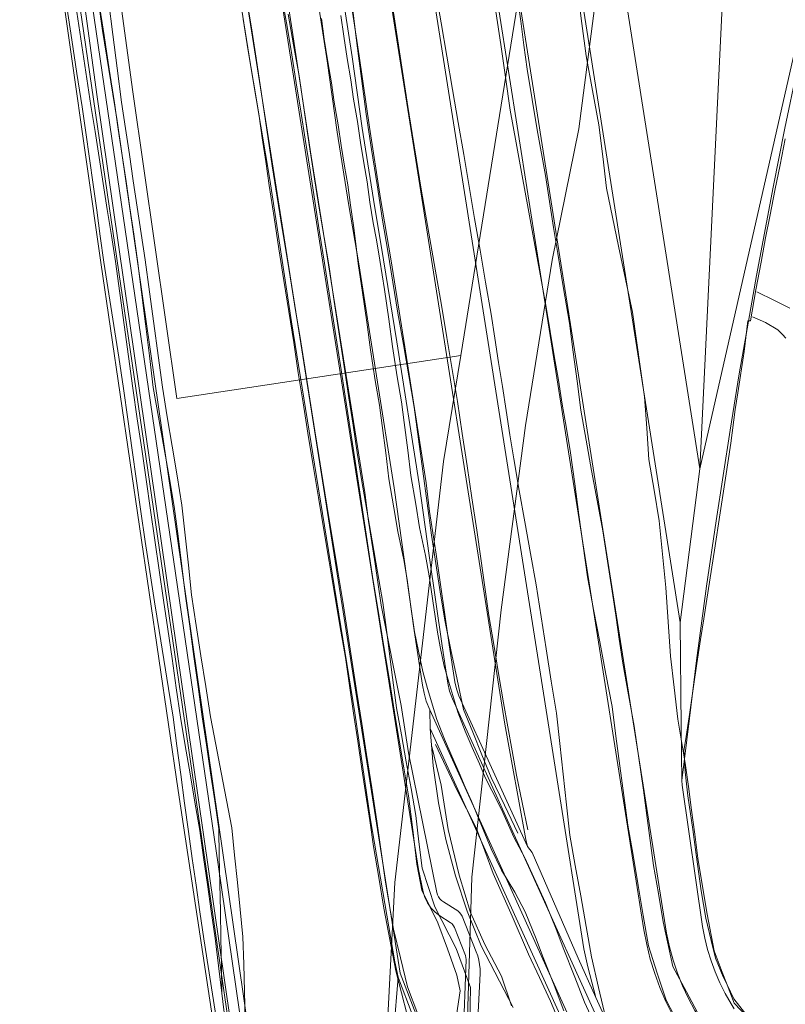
# Model space of a CAD drawing. Header units: metres. Extents: x 250001 to 257773, y 598992 to 609118.
# Tile 298 of 656: x 254741 to 254847, y 600769 to 600905. Entities that reach past the tile are written whole.
import ezdxf
from ezdxf.lldxf.tags import DXFTag

# ---------------------------------------------------------------- set-up
doc = ezdxf.new("R2010")
doc.units = ezdxf.units.M
for name, color, linetype, lineweight in [('B-WE-GR-BOUWLAND-GV', 252, 'Continuous', 13), ('B-WE-GR-GRAS-GV', 252, 'Continuous', 13), ('B-WE-GR-GROENVOORZIENING-GV', 252, 'Continuous', 18), ('B-WE-GW-GRONDWERKLIJN_KRUIN-G', 252, 'Continuous', 18), ('B-WE-GW-GRONDWERKLIJN_TEEN-G', 90, 'Continuous', 18), ('B-WE-GW-TALUD_KRUIN-G', 252, 'Continuous', 18), ('B-WE-GW-WATERGANG_INSTEEK-G', 90, 'Continuous', 18), ('B-WE-GW-WATERGANG_WATERLIJN-G', 252, 'Continuous', 18), ('B-WE-IE-TERREINAFSCHEIDING_KUNSTMATIG_HEKWERK-G', 252, 'IE-TERREINAFSCHEIDING-KUNSTMATIG', 18), ('B-WE-KG-GRENS_PERCEEL-G', 150, 'KG-PERCEEL', 18), ('B-WE-OG-WATER-GV', 252, 'Continuous', 18), ('B-WE-OG-WATER_SLOOT-GV', 252, 'Continuous', 18), ('B-WE-OG-WEG_ONVERHARD-G', 252, 'Continuous', 18), ('B-WE-VH-VERHARDING_GRASBETONSTEEN-GV', 252, 'Continuous', 18), ('X-XX-AL-REFERENTIE-G', 7, 'Continuous', 18)]:
    doc.layers.add(name, color=color, linetype=linetype, lineweight=lineweight)
doc.styles.get("Standard").update_dxf_attribs({"font": 'NLCS-ISO.ttf'})
doc.linetypes.add('IE-TERREINAFSCHEIDING-KUNSTMATIG', pattern='A,4,[82,NLCS.shx,S=0.75,R=90,X=0,Y=0],4,-2', length=10)
tags = doc.linetypes.add('KG-PERCEEL', pattern='A,5.5,-2,["P",Standard,S=1.8,R=0,X=-0.5,Y=-0.9],-2,5.5,-2,[5,NLCS.SHX,S=0.75,R=0,X=0,Y=0],-2', length=19).pattern_tags.tags
tags[6] = DXFTag(74, 10)

# ---------------------------------------------------------------- blocks, each defined once
blk = doc.blocks.new('BS2021-132-Xref-KAD-20210617')
at = {"layer": 'B-WE-KG-GRENS_PERCEEL-G', "flags": 128}
for points in [[(254538.578, 601657.184), (254538.94, 601635.822), (254540.814, 601622.218), (254545.506, 601607.205), (254552.542, 601594.07), (254561.458, 601582.342), (254565.64, 601577.182), (254574.424, 601569.751), (254590.974, 601558.604), (254603.81, 601552.862), (254617.32, 601549.147), (254632.52, 601546.782), (254655.488, 601548.133), (254717.3, 601558.604), (254759.524, 601565.697), (254772.358, 601567.048), (254784.518, 601565.697), (254794.312, 601562.995), (254807.824, 601555.902), (254819.306, 601547.458), (254827.414, 601539.351), (254831.804, 601534.622), (254836.534, 601527.867), (254887.538, 601388.03), (254898.346, 601351.551), (254901.384, 601341.417), (254902.736, 601331.622), (254903.074, 601320.138), (254902.398, 601308.316), (254892.942, 601243.802), (254887.2, 601210.7), (254872, 601134.702), (254853.086, 601040.464), (254831.466, 600960.074), (254826.4, 600942.51), (254823.36, 600928.999), (254820.996, 600912.111), (254818.182, 600890.283), (254814.47, 600872.069), (254810.76, 600849.134), (254807.386, 600823.5), (254803.34, 600786.399), (254801.992, 600742.889), (254803.828, 600719.026)], [(254801.776, 600858.814), (254762.397, 600852.866), (254756.258, 600895.412), (254750.533, 600937.557), (254737.32, 601022.067), (254727.452, 601078.516), (254725.453, 601090.494), (254720.35, 601094.385), (254648.891, 601095.128), (254644.605, 601098.718), (254496.87, 601477.198)], [(254781.414, 600712.13), (254779.15, 600715.918), (254777.224, 600722.796), (254772.008, 600751.258), (254751.306, 600894.718), (254745.586, 600936.834), (254732.38, 601021.294), (254723.84, 601069.635)], [(254820.389, 600959.644), (254814.778, 600939.571), (254801.776, 600858.814)], [(254801.776, 600858.814), (254799.406, 600844.096), (254792.636, 600785.664), (254791.058, 600755.547), (254791.926, 600722.419), (254792.612, 600715.575)]]:
    blk.add_lwpolyline(points, dxfattribs=at)
blk = doc.blocks.new('BS2021-132-Xref-inmeting-2d-20210906')
at = {"layer": 'B-WE-GW-GRONDWERKLIJN_KRUIN-G'}
for points in [[(254809.67, 600908.57), (254810.12, 600905.23), (254810.56, 600901.9), (254811, 600898.56), (254811.69, 600894.35), (254812.37, 600890.14), (254813.53, 600883.81), (254814.1, 600880.19), (254814.67, 600876.58), (254815.24, 600872.97), (254816.06, 600868.15), (254816.87, 600863.33), (254817.4, 600859.31), (254817.93, 600855.28), (254818.46, 600851.26), (254819.19, 600847.07), (254819.92, 600842.88), (254820.7, 600838.68), (254821.48, 600834.48), (254822.13, 600830.29), (254822.79, 600826.1), (254823.29, 600822.77), (254823.79, 600819.44), (254824.29, 600816.11), (254825.07, 600811.73), (254825.86, 600807.35), (254826.5, 600802.91), (254827.15, 600798.47), (254827.62, 600794.99), (254828.08, 600791.5), (254828.55, 600788.02), (254829.22, 600784.12), (254829.88, 600780.21), (254831.2, 600773.99), (254833.1, 600770.47), (254834.99, 600766.94)], [(254831.96, 600766.12), (254830.28, 600769.32), (254829.06, 600773.1), (254827.83, 600776.88), (254827.12, 600781.07), (254826.41, 600785.26), (254825.69, 600789.45), (254824.98, 600793.64), (254824.43, 600797.76), (254823.88, 600801.87), (254823.33, 600805.98), (254822.79, 600810.09), (254821.93, 600814.59), (254821.08, 600819.09), (254820.23, 600823.59), (254819.38, 600828.08), (254818.78, 600832.39), (254818.19, 600836.69), (254817.6, 600841), (254817, 600845.3), (254816.44, 600848.68), (254815.88, 600852.05), (254815.33, 600855.42), (254814.77, 600858.8), (254814.21, 600862.17), (254813.65, 600865.54), (254812.82, 600870.1), (254811.98, 600874.66), (254811.15, 600879.22), (254810.32, 600883.78), (254809.49, 600888.34), (254808.65, 600892.89), (254807.99, 600897.46), (254807.33, 600902.02), (254806.67, 600906.59)], [(254811.09, 600792.99), (254810.3, 600796.79), (254809.5, 600800.59), (254808.91, 600803.93), (254808.32, 600807.27), (254807.72, 600810.62), (254807.04, 600814.66), (254806.36, 600818.7), (254805.68, 600822.74), (254805.12, 600826.69), (254804.56, 600830.64), (254804, 600834.59), (254803.33, 600839.06), (254802.66, 600843.52), (254801.99, 600847.99), (254801.32, 600852.45), (254800.58, 600856.9), (254799.84, 600861.35), (254799.11, 600865.8), (254798.36, 600870.02), (254797.62, 600874.24), (254796.87, 600878.46), (254796.26, 600882.19), (254795.65, 600885.93), (254795.04, 600889.66), (254794.43, 600893.39), (254793.7, 600898.25), (254792.96, 600903.11), (254792.23, 600907.97)], [(254816.22, 600764.48), (254814.25, 600769.21), (254812.73, 600772.47), (254811.2, 600775.73), (254808.94, 600780.99), (254806.28, 600786.92), (254805.12, 600790.05), (254803.97, 600793.17), (254801.26, 600798.55), (254799.77, 600801.69), (254798.28, 600804.82)]]:
    blk.add_lwpolyline(points, dxfattribs=at)
at = {"layer": 'B-WE-GW-GRONDWERKLIJN_TEEN-G'}
for points in [[(254818.04, 600909.38), (254818.6, 600904.91), (254819.17, 600900.44), (254820.06, 600895.63), (254820.95, 600890.83), (254821.48, 600886.44), (254822.01, 600882.05), (254822.85, 600878.02), (254823.68, 600874), (254824.64, 600869.41), (254825.61, 600864.83), (254826.17, 600860.91), (254826.73, 600856.99), (254827.29, 600853.07), (254827.6, 600848.74), (254827.91, 600844.41), (254828.61, 600840.14), (254829.31, 600835.87), (254829.78, 600831.24), (254830.24, 600826.6), (254830.56, 600821.86), (254830.88, 600817.11), (254831.4, 600812.73), (254831.92, 600808.36), (254832.83, 600802.79), (254832.97, 600801.9), (254833.4, 600799), (254833.82, 600795.69), (254834.25, 600792.38), (254834.67, 600789.06), (254835.29, 600785.37), (254835.99, 600781.25), (254836.97, 600776.17), (254838.07, 600773.2), (254838.74, 600771.44), (254839.71, 600768.9), (254841.58, 600766.98)], [(254821.9, 600766.78), (254820.92, 600771.08), (254819.95, 600775.37), (254819.2, 600779.58), (254818.44, 600783.8), (254817.68, 600788.02), (254816.93, 600792.24), (254816.46, 600796.47), (254815.99, 600800.71), (254815.52, 600804.95), (254815.05, 600809.18), (254814.35, 600813.63), (254813.65, 600818.09), (254812.95, 600822.54), (254812.25, 600826.99), (254811.47, 600831.36), (254810.69, 600835.74), (254809.91, 600840.11), (254809.14, 600844.49), (254808.61, 600847.83), (254808.09, 600851.18), (254807.57, 600854.52), (254807.04, 600857.87), (254806.52, 600861.22), (254806, 600864.56), (254805.24, 600868.99), (254804.47, 600873.43), (254803.71, 600877.86), (254802.95, 600882.29), (254802.19, 600886.73), (254801.43, 600891.16), (254800.64, 600895.77), (254799.84, 600900.38), (254799.05, 600904.99), (254798.26, 600909.6)], [(254809.71, 600792.54), (254807.85, 600796.4), (254806, 600800.26), (254804.72, 600803.4), (254803.44, 600806.55), (254802.16, 600809.7), (254801.29, 600813.83), (254800.42, 600817.96), (254799.56, 600822.09), (254798.94, 600826.02), (254798.32, 600829.96), (254797.71, 600833.89), (254797.11, 600838.33), (254796.52, 600842.77), (254795.92, 600847.21), (254795.32, 600851.65), (254794.57, 600855.99), (254793.82, 600860.34), (254793.07, 600864.69), (254792.36, 600869), (254791.65, 600873.3), (254790.93, 600877.61), (254790.17, 600882.52), (254789.41, 600887.43), (254788.65, 600892.35), (254788.01, 600897.28), (254787.38, 600902.21), (254786.74, 600907.14)], [(254808.81, 600768.54), (254807.45, 600772.66), (254805.13, 600777.04), (254803.12, 600781.52), (254801.55, 600786.67), (254800.04, 600793.04), (254799.07, 600799.2), (254797.78, 600804.54)]]:
    blk.add_lwpolyline(points, dxfattribs=at)
at = {"layer": 'B-WE-GW-WATERGANG_INSTEEK-G'}
for points in [[(254794.34, 600767.28), (254792.79, 600773.41), (254791.96, 600777.76), (254791.13, 600782.1), (254790.41, 600786.38), (254789.69, 600790.66), (254789.15, 600794.26), (254788.61, 600797.85), (254788.07, 600801.45), (254787.49, 600805.31), (254786.92, 600809.18), (254786.35, 600813.04), (254785.77, 600816.91), (254785.02, 600821.34), (254784.27, 600825.78), (254783.52, 600830.21), (254782.76, 600834.65), (254782.02, 600839.11), (254781.28, 600843.57), (254780.54, 600848.03), (254779.89, 600852.24), (254779.24, 600856.44), (254778.6, 600860.64), (254777.91, 600864.93), (254777.22, 600869.22), (254776.55, 600873.62), (254775.88, 600878.01), (254775.2, 600882.41), (254774.71, 600885.74), (254774.22, 600889.06), (254773.74, 600892.38), (254773.02, 600896.76), (254772.3, 600901.14), (254771.58, 600905.52)], [(254777.81, 600906.21), (254778.58, 600901.94), (254779.35, 600897.67), (254780.06, 600892.9), (254780.76, 600888.13), (254781.47, 600883.35), (254782.14, 600879.29), (254782.82, 600875.22), (254783.5, 600871.15), (254784.23, 600866.34), (254784.97, 600861.53), (254785.7, 600856.72), (254786.27, 600852.94), (254786.84, 600849.16), (254787.42, 600845.38), (254787.99, 600841.6), (254788.73, 600837.34), (254789.48, 600833.08), (254790.23, 600828.81), (254790.98, 600824.55), (254791.61, 600819.68), (254792.24, 600814.8), (254792.87, 600809.92), (254793.54, 600806.18), (254794.21, 600802.44), (254794.88, 600798.7), (254795.55, 600794.96), (254795.98, 600791.31), (254796.41, 600787.67), (254798.17, 600782.27), (254801.15, 600776.5), (254803.12, 600771.11), (254803.05, 600766.27)], [(254771.87, 600766.75), (254771.77, 600770.54), (254771.66, 600774.33), (254771.56, 600778.12), (254771.17, 600781.91), (254770.79, 600785.69), (254770.4, 600789.47), (254770.02, 600793.26), (254769.27, 600797.11), (254768.53, 600800.96), (254767.79, 600804.81), (254767.04, 600808.66), (254766.39, 600812.9), (254765.73, 600817.13), (254765.08, 600821.36), (254764.43, 600825.59), (254763.98, 600829.74), (254763.53, 600833.89), (254763.09, 600838.04), (254762.41, 600842.14), (254761.73, 600846.23), (254761.05, 600850.33), (254760.37, 600854.43), (254759.78, 600858.84), (254759.18, 600863.26), (254758.59, 600867.68), (254758, 600872.1), (254757.45, 600875.75), (254756.89, 600879.4), (254756.34, 600883.06), (254755.79, 600886.71), (254755.24, 600890.36), (254754.69, 600894.01), (254754.08, 600898.71), (254753.48, 600903.41), (254752.88, 600908.11)], [(254747.11, 600907.25), (254747.82, 600902.63), (254748.52, 600898), (254749.23, 600893.37), (254749.74, 600889.78), (254750.24, 600886.18), (254750.75, 600882.58), (254751.26, 600878.99), (254751.76, 600875.39), (254752.27, 600871.79), (254752.95, 600867.4), (254753.63, 600863.01), (254754.31, 600858.62), (254754.99, 600854.23), (254755.59, 600849.97), (254756.18, 600845.7), (254756.78, 600841.44), (254757.37, 600837.18), (254758, 600833), (254758.64, 600828.82), (254759.27, 600824.65), (254759.92, 600820.64), (254760.56, 600816.63), (254761.21, 600812.62), (254761.86, 600808.61), (254762.39, 600804.64), (254762.92, 600800.67), (254763.45, 600796.7), (254763.98, 600792.73), (254764.52, 600789.02), (254765.05, 600785.3), (254765.58, 600781.58), (254766.12, 600777.87), (254766.72, 600774.02), (254767.33, 600770.17), (254767.94, 600766.33)]]:
    blk.add_lwpolyline(points, dxfattribs=at)
at = {"layer": 'B-WE-GW-WATERGANG_WATERLIJN-G'}
for points in [[(254801.07, 600766.32), (254801.72, 600770.65), (254801.26, 600772.8), (254799.93, 600776.44), (254798.6, 600780.09), (254796.39, 600784.62), (254795.68, 600788.23), (254795.12, 600792.98), (254794.55, 600797.72), (254793.9, 600801.59), (254793.25, 600805.45), (254792.6, 600809.31), (254791.84, 600814.02), (254791.07, 600818.73), (254790.31, 600823.44), (254789.55, 600828.14), (254788.8, 600833.08), (254788.05, 600838.01), (254787.3, 600842.94), (254786.57, 600847.77), (254785.83, 600852.6), (254785.1, 600857.43), (254784.35, 600862.16), (254783.61, 600866.9), (254782.86, 600871.63), (254782.2, 600875.94), (254781.54, 600880.25), (254780.88, 600884.55), (254780.21, 600888.86), (254779.58, 600892.77), (254778.95, 600896.68), (254778.32, 600900.59), (254777.69, 600904.5), (254776.98, 600908.41)], [(254772.05, 600908.51), (254772.72, 600904.32), (254773.39, 600900.12), (254773.94, 600896.39), (254774.49, 600892.65), (254775.04, 600888.92), (254775.59, 600885.18), (254776.3, 600880.82), (254777.01, 600876.45), (254777.72, 600872.08), (254778.29, 600868.59), (254778.86, 600865.09), (254779.43, 600861.6), (254780.13, 600857.19), (254780.84, 600852.78), (254781.54, 600848.37), (254782.09, 600844.93), (254782.64, 600841.49), (254783.19, 600838.04), (254783.93, 600833.59), (254784.66, 600829.14), (254785.4, 600824.68), (254786.06, 600820.47), (254786.72, 600816.25), (254787.38, 600812.04), (254788.04, 600807.73), (254788.7, 600803.42), (254789.42, 600798.79), (254790.14, 600794.17), (254790.75, 600789.95), (254791.36, 600785.73), (254792.47, 600779.21), (254793.42, 600775.2), (254794.37, 600771.18), (254795.82, 600767.4)], [(254751.56, 600907.91), (254752.29, 600903.24), (254753.01, 600898.57), (254753.73, 600893.9), (254754.26, 600890.26), (254754.8, 600886.61), (254755.33, 600882.97), (254755.87, 600879.33), (254756.41, 600875.68), (254756.94, 600872.04), (254757.48, 600867.62), (254758.03, 600863.21), (254758.57, 600858.8), (254759.11, 600854.38), (254759.84, 600850.26), (254760.57, 600846.13), (254761.3, 600842), (254762.02, 600837.88), (254762.55, 600833.73), (254763.07, 600829.59), (254763.59, 600825.44), (254764.17, 600821.24), (254764.75, 600817.05), (254765.33, 600812.85), (254765.91, 600808.65), (254766.48, 600804.76), (254767.06, 600800.88), (254767.63, 600796.99), (254768.2, 600793.1), (254768.27, 600789.3), (254768.35, 600785.5), (254768.42, 600781.69), (254768.49, 600777.89), (254768.56, 600774.09), (254768.63, 600770.29)], [(254769.1, 600766.46), (254768.63, 600770.29), (254768.16, 600774.11), (254767.7, 600777.94), (254767.16, 600781.67), (254766.63, 600785.41), (254766.09, 600789.14), (254765.55, 600792.87), (254764.88, 600796.81), (254764.21, 600800.75), (254763.54, 600804.69), (254762.87, 600808.62), (254762.29, 600812.69), (254761.71, 600816.75), (254761.13, 600820.82), (254760.55, 600824.88), (254759.94, 600829.05), (254759.34, 600833.21), (254758.73, 600837.38), (254758.12, 600841.61), (254757.5, 600845.83), (254756.89, 600850.05), (254756.27, 600854.28), (254755.67, 600858.68), (254755.07, 600863.08), (254754.46, 600867.48), (254753.86, 600871.88), (254753.29, 600875.48), (254752.73, 600879.09), (254752.16, 600882.7), (254751.59, 600886.3), (254751.03, 600889.91), (254750.46, 600893.52), (254749.75, 600898.16), (254749.04, 600902.8), (254748.34, 600907.43)]]:
    blk.add_lwpolyline(points, dxfattribs=at)
at = {"layer": 'B-WE-IE-TERREINAFSCHEIDING_KUNSTMATIG_HEKWERK-G'}
blk.add_lwpolyline([(254841.34, 600767.41), (254839.67, 600769.52), (254838.74, 600771.44), (254838.19, 600772.57), (254837.12, 600775.18), (254836.53, 600777.6), (254835.8, 600780.71), (254835.16, 600784.5), (254834.45, 600789.57), (254833.98, 600793.03), (254833.32, 600797.68), (254832.95, 600801.04), (254832.83, 600802.79), (254832.75, 600803.95), (254833.07, 600805.94), (254833.48, 600808.69), (254834.04, 600812.54), (254834.55, 600816.09), (254835.07, 600819.4), (254835.54, 600822.28), (254835.95, 600825.01), (254837, 600831.81), (254837.78, 600836.99), (254838.52, 600841.82), (254839.26, 600846.64), (254839.88, 600851.35), (254840.24, 600853.66), (254841.14, 600859.4), (254841.65, 600863.62), (254841.99, 600863.63), (254842.73, 600867.94), (254843.48, 600871.8), (254844.1, 600875.16), (254844.73, 600878.34), (254845.37, 600881.72), (254846.1, 600885.32), (254846.83, 600888.92)], dxfattribs=at)
at = {"layer": 'B-WE-OG-WEG_ONVERHARD-G'}
for points in [[(254785.16, 600906.02), (254785.55, 600903.14), (254786.01, 600900.06), (254786.53, 600897.11), (254786.9, 600894.42), (254787.44, 600891.3), (254787.89, 600888.41), (254788.35, 600885.56), (254788.79, 600882.95), (254789.17, 600880.11), (254789.62, 600877.24), (254790.08, 600874.87), (254790.57, 600872.07), (254791.18, 600868.01), (254791.79, 600863.88), (254792.3, 600860.07), (254792.95, 600855.86), (254793.54, 600852.4), (254793.95, 600849.54), (254794.43, 600845.71), (254794.85, 600842.15), (254795.53, 600838.2), (254796.06, 600834.96), (254796.91, 600831.06), (254797.4, 600828.24), (254797.92, 600824.77), (254798.56, 600820.43), (254798.92, 600818.38), (254799.49, 600815.69), (254800.11, 600813.46), (254801.38, 600809.32), (254802.41, 600806.7), (254803.36, 600804.4), (254804.37, 600802.12), (254805.19, 600800.23), (254806.1, 600798.46), (254807.44, 600795.82), (254809.17, 600791.97), (254810.67, 600789.1), (254812.22, 600785.75), (254813.54, 600782.84), (254815.14, 600778.97), (254816, 600776.6), (254817.62, 600772.54), (254818.94, 600769.06), (254820.28, 600766.15)], [(254782.46, 600905.63), (254782.85, 600902.76), (254783.32, 600899.62), (254783.83, 600896.69), (254784.21, 600894), (254784.75, 600890.86), (254785.2, 600887.98), (254785.66, 600885.12), (254786.09, 600882.54), (254786.47, 600879.72), (254786.92, 600876.89), (254787.22, 600874.32), (254787.53, 600871.58), (254788.14, 600867.56), (254788.74, 600863.45), (254789.25, 600859.63), (254789.91, 600855.37), (254790.5, 600851.92), (254790.9, 600849.13), (254791.37, 600845.33), (254791.8, 600841.71), (254792.5, 600837.69), (254793.03, 600834.38), (254793.89, 600830.47), (254794.36, 600827.75), (254794.81, 600824.29), (254795.38, 600820.45), (254795.9, 600817.79), (254796.5, 600814.97), (254797.15, 600812.6), (254798.48, 600808.3), (254799.55, 600805.55), (254800.53, 600803.19), (254801.55, 600800.89), (254802.4, 600798.92), (254803.26, 600796.95), (254804.34, 600794.36), (254806.02, 600790.34), (254807.46, 600787.39), (254809.3, 600784.33), (254810.72, 600781.61), (254812.27, 600777.85), (254813.13, 600775.5), (254814.75, 600771.43), (254816.1, 600767.87)], [(254842.26, 600864.2), (254844.09, 600863.42), (254845.79, 600862.4), (254846.45, 600861.76), (254846.92, 600861.22)], [(254847.46, 600865.38), (254845.35, 600866.48), (254842.87, 600867.66)]]:
    blk.add_lwpolyline(points, dxfattribs=at)
blk = doc.blocks.new('BS2021-132-Xref-BGT-GRIJS-20210617-aangepast')
at = {"layer": 'B-WE-GR-BOUWLAND-GV', "flags": 128}
for points in [[(254745.718, 600948.917), (254752.063, 600903.949), (254754.113, 600891.419), (254760.985, 600843.679), (254773.076, 600759.92)], [(254792.48, 600765.231), (254793.088, 600772.522), (254792.645, 600774.657), (254789.262, 600794.371), (254787.094, 600809.214), (254781.466, 600843.759), (254778.3, 600863.507), (254775.3, 600883.281), (254772.8, 600898.072), (254770.426, 600912.883)], [(254446.917, 600610.796), (254603.868, 600659.585), (254694.572, 600687.36), (254695.777, 600689.306), (254696.261, 600689.985), (254697.422, 600690.262), (254699.43, 600689.977), (254700.192, 600689.494), (254701.182, 600689.935), (254758.147, 600707.236), (254775.122, 600712.034), (254775.692, 600712.631), (254769.396, 600753.091), (254762.567, 600798.458), (254751.823, 600871.751), (254739.524, 600958.22)]]:
    blk.add_lwpolyline(points, dxfattribs=at)
at = {"layer": 'B-WE-GR-GRAS-GV', "flags": 128}
for points in [[(254789.117, 601095.52), (254832.258, 600821.784), (254834.973, 600843.1), (254806.039, 601026.688)], [(254768.878, 601093.556), (254818.888, 600776.461), (254819.433, 600773.956), (254820.525, 600769.691), (254822.211, 600766.063)], [(254831.178, 600767.298), (254830.246, 600769.16), (254829.418, 600771.072), (254828.698, 600773.027), (254828.088, 600775.018), (254827.589, 600777.041), (254827.203, 600779.088), (254777.539, 601094.194)], [(254777.539, 601094.194), (254827.203, 600779.088), (254827.589, 600777.041), (254828.088, 600775.018), (254828.698, 600773.027), (254829.418, 600771.072), (254830.246, 600769.16), (254831.178, 600767.298)], [(254834.287, 600767.876), (254833.381, 600769.565), (254832.572, 600771.302), (254831.859, 600773.081), (254831.247, 600774.897), (254830.737, 600776.745), (254830.33, 600778.617), (254780.499, 601094.683)], [(254780.499, 601094.683), (254830.33, 600778.617), (254830.737, 600776.745), (254831.247, 600774.897), (254831.859, 600773.081), (254832.572, 600771.302), (254833.381, 600769.565), (254834.287, 600767.876)], [(254839.726, 600768.135), (254839.293, 600768.838), (254838.483, 600770.277), (254837.753, 600771.753), (254837.103, 600773.264), (254836.535, 600774.804), (254836.049, 600776.369), (254835.647, 600777.956), (254835.33, 600779.56), (254832.536, 600799.166), (254832.483, 600799.843), (254832.37, 600807.239), (254832.258, 600821.784), (254789.117, 601095.52)], [(254783.668, 600920.052), (254786.712, 600900.292), (254788.109, 600890.384), (254789.671, 600880.484), (254791.082, 600872.087), (254792.902, 600860.744), (254796.009, 600841.014), (254797.388, 600831.083), (254799.19, 600818.534), (254799.977, 600813.356), (254800.223, 600812.25), (254800.625, 600811.176), (254823.069, 600761.647)], [(254822.211, 600766.063), (254820.525, 600769.691), (254818.09, 600775.174), (254811.68, 600789.813), (254811.048, 600790.648), (254801.536, 600811.588), (254801.182, 600812.535), (254800.966, 600813.506), (254800.179, 600818.684), (254798.375, 600831.239), (254797.436, 600837.181), (254796.997, 600841.17), (254793.889, 600860.9), (254792.07, 600872.243), (254790.659, 600880.64), (254789.097, 600890.54), (254787.7, 600900.448), (254784.656, 600920.208)], [(254784.656, 600920.208), (254787.7, 600900.448), (254789.097, 600890.54), (254790.659, 600880.64), (254792.07, 600872.243), (254793.889, 600860.9), (254796.997, 600841.17), (254797.436, 600837.181), (254798.375, 600831.239), (254800.179, 600818.684), (254800.966, 600813.506), (254801.182, 600812.535), (254801.536, 600811.588), (254811.048, 600790.648), (254810.822, 600791.643), (254807.88, 600807.657), (254762.982, 601092.442)], [(254762.982, 601092.442), (254807.88, 600807.657), (254810.822, 600791.643), (254811.048, 600790.648), (254811.68, 600789.813), (254818.09, 600775.174), (254820.525, 600769.691), (254819.433, 600773.956), (254818.888, 600776.461), (254768.878, 601093.556)], [(254776.055, 600918.874), (254778.366, 600904.011), (254781.021, 600886.488), (254788.45, 600839.798), (254788.962, 600835.846), (254789.896, 600829.928), (254790.75, 600824.171), (254793.497, 600810.223), (254794.526, 600803.69), (254798.481, 600784.289), (254798.571, 600783.979), (254798.709, 600783.688), (254798.892, 600783.423), (254799.116, 600783.19), (254799.374, 600782.997), (254801.372, 600781.73), (254801.609, 600781.522), (254801.81, 600781.28), (254801.97, 600781.009), (254803.946, 600776.048), (254804.136, 600775.467), (254804.285, 600774.875), (254804.394, 600774.274), (254804.461, 600773.667), (254804.486, 600773.056), (254803.781, 600759.547)], [(254809.075, 600768.299), (254804.614, 600776.858), (254802.684, 600781.68), (254801.049, 600786.61), (254799.715, 600791.629), (254798.686, 600796.72), (254797.966, 600801.863), (254797.558, 600807.041), (254797.471, 600809.656), (254797.006, 600810.821), (254796.685, 600811.95), (254796.481, 600813.065), (254795.325, 600820.675), (254792.555, 600840.445), (254787.625, 600871.542), (254786.214, 600879.94), (254784.652, 600889.839), (254783.255, 600899.747), (254780.211, 600919.507)], [(254876.413, 601025.664), (254848.471, 600898.532), (254846.782, 600890.381), (254845.157, 600882.217), (254842.843, 600869.948), (254841.382, 600861.753), (254840.443, 600856.27), (254839.156, 600848.456), (254837.215, 600835.899), (254835.907, 600826.803), (254834.523, 600816.491), (254833.519, 600808.469), (254832.483, 600799.843), (254832.536, 600799.166), (254835.33, 600779.56), (254835.647, 600777.956), (254836.049, 600776.369), (254836.535, 600774.804), (254837.103, 600773.264), (254837.753, 600771.753), (254838.483, 600770.277), (254839.293, 600768.838), (254839.726, 600768.135)], [(254819.881, 600760.202), (254797.471, 600809.656), (254797.558, 600807.041), (254818.97, 600759.789)], [(254818.97, 600759.789), (254797.558, 600807.041), (254797.966, 600801.863), (254798.686, 600796.72), (254799.715, 600791.629), (254801.049, 600786.61), (254802.684, 600781.68), (254804.614, 600776.858), (254809.075, 600768.299)]]:
    blk.add_lwpolyline(points, dxfattribs=at)
for points in [[(254843.798, 601026.138), (254806.039, 601026.688), (254834.973, 600843.1)], [(254876.413, 601025.664), (254834.973, 600843.1), (254832.258, 600821.784), (254832.37, 600807.239), (254832.483, 600799.843), (254833.519, 600808.469), (254834.523, 600816.491), (254835.907, 600826.803), (254837.215, 600835.899), (254839.156, 600848.456), (254840.443, 600856.27), (254841.382, 600861.753), (254842.843, 600869.948), (254845.157, 600882.217), (254846.782, 600890.381), (254848.471, 600898.532)], [(254876.413, 601025.664), (254843.798, 601026.138), (254834.973, 600843.1)]]:
    blk.add_lwpolyline(points, close=True, dxfattribs=at)
at = {"layer": 'B-WE-GR-GROENVOORZIENING-GV', "flags": 128}
blk.add_lwpolyline([(254805.544, 600643.652), (254803.847, 600657.005), (254801.974, 600668.654), (254799.846, 600682.282), (254798.379, 600694.789), (254797.418, 600706.812), (254796.091, 600716.064), (254795.614, 600728.663), (254795.234, 600743.389), (254795.468, 600765.292), (254795.401, 600766.004), (254795.251, 600766.703), (254795.02, 600767.38), (254793.127, 600772.368), (254793.088, 600772.522), (254792.48, 600765.231), (254792.639, 600735.545), (254794.306, 600712.129), (254795.655, 600696.651), (254798.91, 600671.966), (254802.958, 600645.137)], dxfattribs=at)
at = {"layer": 'B-WE-GW-TALUD_KRUIN-G', "flags": 128}
for points in [[(254844.9, 600752.612), (254841.173, 600755.435), (254840.361, 600756.087), (254838.792, 600757.457), (254838.036, 600758.174), (254836.587, 600759.67), (254835.223, 600761.244), (254833.948, 600762.892), (254833.013, 600764.233), (254832.212, 600765.489), (254831.178, 600767.298), (254830.246, 600769.16), (254829.418, 600771.072), (254828.698, 600773.027), (254828.088, 600775.018), (254827.589, 600777.041), (254827.203, 600779.088), (254777.539, 601094.194)], [(254780.499, 601094.683), (254830.33, 600778.617), (254830.737, 600776.745), (254831.247, 600774.897), (254831.859, 600773.081), (254832.572, 600771.302), (254833.381, 600769.565), (254834.287, 600767.876), (254835.284, 600766.24), (254835.816, 600765.443), (254836.947, 600763.895), (254838.161, 600762.413), (254839.456, 600761), (254840.501, 600759.967), (254841.54, 600759.021), (254843.018, 600757.801), (254844.562, 600756.665), (254846.166, 600755.616), (254847.825, 600754.658), (254854.563, 600751.827)], [(254811.048, 600790.648), (254810.822, 600791.643), (254807.88, 600807.657), (254762.982, 601092.442)], [(254818.97, 600759.789), (254797.558, 600807.041)]]:
    blk.add_lwpolyline(points, dxfattribs=at)
at = {"layer": 'B-WE-OG-WATER-GV', "flags": 128}
for points in [[(254747.054, 600920.035), (254766.391, 600787.934), (254774.323, 600733.267), (254777.624, 600713.672), (254777.647, 600713.557), (254777.681, 600713.32), (254777.7, 600713.08), (254777.703, 600712.841), (254777.689, 600712.601), (254777.66, 600712.363), (254777.615, 600712.128), (254777.554, 600711.896), (254777.478, 600711.668), (254777.387, 600711.446), (254777.281, 600711.231), (254777.161, 600711.023), (254777.028, 600710.824), (254776.881, 600710.634), (254776.723, 600710.454), (254776.552, 600710.285), (254768.876, 600707.905), (254724.705, 600695.042)], [(254776.044, 600733.537), (254768.115, 600788.185), (254748.778, 600920.286)]]:
    blk.add_lwpolyline(points, dxfattribs=at)
at = {"layer": 'B-WE-OG-WATER_SLOOT-GV', "flags": 128}
for points in [[(254739.524, 600958.22), (254751.823, 600871.751), (254762.567, 600798.458), (254769.396, 600753.091), (254775.692, 600712.631), (254775.122, 600712.034), (254758.147, 600707.236), (254701.182, 600689.935), (254700.192, 600689.494), (254699.43, 600689.977), (254697.422, 600690.262), (254696.261, 600689.985), (254695.777, 600689.306), (254694.572, 600687.36), (254603.868, 600659.585), (254446.917, 600610.796)], [(254773.076, 600759.92), (254760.985, 600843.679), (254754.113, 600891.419), (254752.063, 600903.949), (254745.718, 600948.917)], [(254748.778, 600920.286), (254768.115, 600788.185), (254776.044, 600733.537)], [(254724.705, 600695.042), (254768.876, 600707.905), (254776.552, 600710.285), (254776.723, 600710.454), (254776.881, 600710.634), (254777.028, 600710.824), (254777.161, 600711.023), (254777.281, 600711.231), (254777.387, 600711.446), (254777.478, 600711.668), (254777.554, 600711.896), (254777.615, 600712.128), (254777.66, 600712.363), (254777.689, 600712.601), (254777.703, 600712.841), (254777.7, 600713.08), (254777.681, 600713.32), (254777.647, 600713.557), (254777.624, 600713.672), (254774.323, 600733.267), (254766.391, 600787.934), (254747.054, 600920.035)], [(254813.485, 600508.936), (254812.871, 600517.92), (254812.431, 600532.149), (254812.258, 600553.893), (254811.806, 600577.445), (254811.292, 600596.56), (254810.977, 600608.171), (254811.074, 600613.699), (254810.167, 600623.172), (254808.205, 600638.999), (254802.967, 600672.608), (254800.317, 600690.829), (254798.638, 600703.332), (254797.641, 600713.725), (254796.732, 600723.269), (254795.776, 600738.479), (254795.651, 600751.157), (254795.855, 600766.366), (254795.722, 600766.941), (254795.537, 600767.502), (254795.302, 600768.044), (254793.384, 600773.08), (254743.539, 601089.045)], [(254748.402, 601089.134), (254795.941, 600787.492), (254796.577, 600784.384), (254796.809, 600783.583), (254797.167, 600782.83), (254797.641, 600782.144), (254798.219, 600781.542), (254798.886, 600781.042), (254800.333, 600780.123), (254800.57, 600779.915), (254800.771, 600779.673), (254800.931, 600779.402), (254802.465, 600775.526), (254802.553, 600774.959), (254802.236, 600767.584), (254802.016, 600751.145), (254802.138, 600738.71), (254803.078, 600723.77), (254803.977, 600714.33), (254804.962, 600704.06), (254806.621, 600691.71), (254810.319, 600670.573), (254814.51, 600639.881)], [(254803.781, 600759.547), (254804.486, 600773.056), (254804.461, 600773.667), (254804.394, 600774.274), (254804.285, 600774.875), (254804.136, 600775.467), (254803.946, 600776.048), (254801.97, 600781.009), (254801.81, 600781.28), (254801.609, 600781.522), (254801.372, 600781.73), (254799.374, 600782.997), (254799.116, 600783.19), (254798.892, 600783.423), (254798.709, 600783.688), (254798.571, 600783.979), (254798.481, 600784.289), (254794.526, 600803.69), (254793.497, 600810.223), (254790.75, 600824.171), (254789.896, 600829.928), (254788.962, 600835.846), (254788.45, 600839.798), (254781.021, 600886.488), (254778.366, 600904.011), (254776.055, 600918.874)], [(254770.426, 600912.883), (254772.8, 600898.072), (254775.3, 600883.281), (254778.3, 600863.507), (254781.466, 600843.759), (254787.094, 600809.214), (254789.262, 600794.371), (254792.645, 600774.657), (254793.088, 600772.522), (254793.127, 600772.368), (254795.02, 600767.38), (254795.251, 600766.703), (254795.401, 600766.004), (254795.468, 600765.292), (254795.234, 600743.389), (254795.614, 600728.663), (254796.091, 600716.064), (254797.418, 600706.812), (254798.379, 600694.789), (254799.846, 600682.282), (254801.974, 600668.654), (254803.847, 600657.005), (254805.544, 600643.652)], [(254814.51, 600639.881), (254810.319, 600670.573), (254806.621, 600691.71), (254804.962, 600704.06), (254803.977, 600714.33), (254803.078, 600723.77), (254802.138, 600738.71), (254802.016, 600751.145), (254802.236, 600767.584), (254802.553, 600774.959), (254802.465, 600775.526), (254800.931, 600779.402), (254800.771, 600779.673), (254800.57, 600779.915), (254800.333, 600780.123), (254798.886, 600781.042), (254798.219, 600781.542), (254797.641, 600782.144), (254797.167, 600782.83), (254796.809, 600783.583), (254796.577, 600784.384), (254795.941, 600787.492), (254748.402, 601089.134)], [(254743.539, 601089.045), (254793.384, 600773.08), (254795.302, 600768.044), (254795.537, 600767.502), (254795.722, 600766.941), (254795.855, 600766.366), (254795.651, 600751.157), (254795.776, 600738.479), (254796.732, 600723.269), (254797.641, 600713.725), (254798.638, 600703.332), (254800.317, 600690.829), (254802.967, 600672.608), (254808.205, 600638.999), (254810.167, 600623.172), (254811.074, 600613.699), (254810.977, 600608.171), (254811.292, 600596.56), (254811.806, 600577.445), (254812.258, 600553.893), (254812.431, 600532.149), (254812.871, 600517.92), (254813.485, 600508.936)]]:
    blk.add_lwpolyline(points, dxfattribs=at)
at = {"layer": 'B-WE-VH-VERHARDING_GRASBETONSTEEN-GV', "flags": 128}
for points in [[(254780.211, 600919.507), (254783.255, 600899.747), (254784.652, 600889.839), (254786.214, 600879.94), (254787.625, 600871.542), (254792.555, 600840.445), (254795.325, 600820.675), (254796.481, 600813.065), (254796.685, 600811.95), (254797.006, 600810.821), (254797.471, 600809.656), (254819.881, 600760.202)], [(254823.069, 600761.647), (254800.625, 600811.176), (254800.223, 600812.25), (254799.977, 600813.356), (254799.19, 600818.534), (254797.388, 600831.083), (254796.009, 600841.014), (254792.902, 600860.744), (254791.082, 600872.087), (254789.671, 600880.484), (254788.109, 600890.384), (254786.712, 600900.292), (254783.668, 600920.052)]]:
    blk.add_lwpolyline(points, dxfattribs=at)

msp = doc.modelspace()

# ---------------------------------------------------------------- block references
at = {"layer": 'X-XX-AL-REFERENTIE-G'}
for name in ['BS2021-132-Xref-BGT-GRIJS-20210617-aangepast', 'BS2021-132-Xref-KAD-20210617', 'BS2021-132-Xref-inmeting-2d-20210906']:
    msp.add_blockref(name, (0, 0), dxfattribs=at)

doc.saveas('drawing.dxf')
